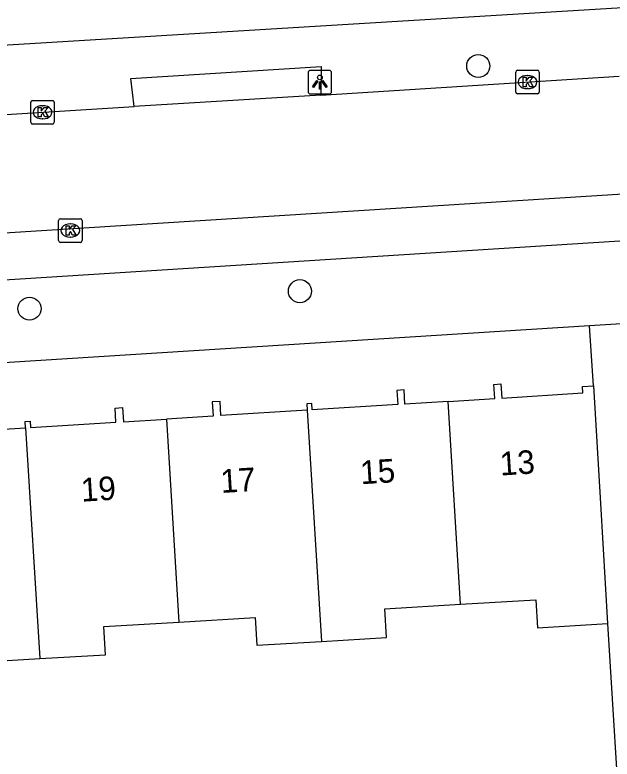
# Model space of a CAD drawing. Extents: x 159689 to 160786, y 387323 to 388339.
# Drawn here: x 160602.55 to 160627.92, y 388230.35 to 388261.94 of the extents above; entities that cross this region are included whole.
import ezdxf

# ---------------------------------------------------------------- set-up
doc = ezdxf.new("R2010")
doc.units = 0
for name, color, linetype in [('IMGEO_Boom', 7, 'Continuous'), ('IMGEO_Kolk', 7, 'Continuous'), ('IMGEO_Lichtpunt', 7, 'Continuous'), ('IMGEO_Pand', 7, 'Continuous'), ('IMGEO_Pand_nummerreeks', 7, 'Continuous'), ('IMGEO_Rijbaan_lokaal_open', 7, 'Continuous'), ('IMGEO_Voetpad_open', 7, 'Continuous')]:
    doc.layers.add(name, color=color, linetype=linetype)

msp = doc.modelspace()

# ---------------------------------------------------------------- linework, layer by layer
at = {"layer": 'IMGEO_Boom'}
for centre in [(160622.231, 388259.773), (160614.654, 388250.213), (160603.168, 388249.471)]:
    msp.add_circle(centre, 0.489, dxfattribs=at)
at = {"layer": 'IMGEO_Kolk'}
for p, q in [((160623.823, 388258.666), (160623.823, 388259.518)), ((160623.898, 388259.592), (160624.75, 388259.592)), ((160624.311, 388259.372), (160624.336, 388259.372)), ((160624.824, 388259.518), (160624.824, 388258.666)), ((160624.334, 388258.812), (160624.309, 388258.812)), ((160624.75, 388258.592), (160623.898, 388258.592)), ((160603.221, 388257.382), (160603.221, 388258.234)), ((160603.296, 388258.308), (160604.148, 388258.308)), ((160604.222, 388258.234), (160604.222, 388257.382)), ((160603.709, 388258.088), (160603.734, 388258.088)), ((160603.732, 388257.528), (160603.707, 388257.528)), ((160604.148, 388257.308), (160603.296, 388257.308)), ((160604.403, 388252.36), (160604.403, 388253.212)), ((160604.478, 388253.286), (160605.33, 388253.286)), ((160604.891, 388253.066), (160604.916, 388253.066)), ((160605.404, 388253.212), (160605.404, 388252.36)), ((160604.914, 388252.506), (160604.889, 388252.506)), ((160605.33, 388252.286), (160604.478, 388252.286))]:
    msp.add_line(p, q, dxfattribs=at)
for points in [[(160623.823, 388258.666), (160623.823, 388259.518)], [(160623.898, 388259.592), (160624.75, 388259.592)], [(160624.824, 388259.518), (160624.824, 388258.666)], [(160624.144, 388259.292), (160624.267, 388259.292), (160624.267, 388259.141), (160624.397, 388259.292), (160624.561, 388259.292), (160624.415, 388259.141), (160624.568, 388258.892), (160624.416, 388258.892), (160624.331, 388259.056), (160624.267, 388258.989), (160624.267, 388258.892), (160624.144, 388258.892), (160624.144, 388259.292)], [(160624.75, 388258.592), (160623.898, 388258.592)], [(160603.221, 388257.382), (160603.221, 388258.234)], [(160603.296, 388258.308), (160604.148, 388258.308)], [(160604.222, 388258.234), (160604.222, 388257.382)], [(160603.542, 388258.008), (160603.665, 388258.008), (160603.665, 388257.857), (160603.795, 388258.008), (160603.959, 388258.008), (160603.813, 388257.857), (160603.966, 388257.608), (160603.814, 388257.608), (160603.729, 388257.772), (160603.665, 388257.705), (160603.665, 388257.608), (160603.542, 388257.608), (160603.542, 388258.008)], [(160604.148, 388257.308), (160603.296, 388257.308)], [(160604.403, 388252.36), (160604.403, 388253.212)], [(160604.478, 388253.286), (160605.33, 388253.286)], [(160605.404, 388253.212), (160605.404, 388252.36)], [(160604.724, 388252.986), (160604.847, 388252.986), (160604.847, 388252.835), (160604.977, 388252.986), (160605.141, 388252.986), (160604.995, 388252.835), (160605.148, 388252.586), (160604.996, 388252.586), (160604.911, 388252.75), (160604.847, 388252.683), (160604.847, 388252.586), (160604.724, 388252.586), (160604.724, 388252.986)], [(160605.33, 388252.286), (160604.478, 388252.286)]]:
    msp.add_lwpolyline(points, dxfattribs=at)
for centre, start, end in [((160623.9, 388259.516), 91.552, 178.448), ((160623.9, 388259.516), 91.552, 178.448), ((160624.748, 388259.516), 1.552, 88.448), ((160624.748, 388259.516), 1.552, 88.448), ((160623.9, 388258.668), 181.552, 268.448), ((160623.9, 388258.668), 181.552, 268.448), ((160624.748, 388258.668), 271.552, 358.448), ((160624.748, 388258.668), 271.552, 358.448), ((160603.298, 388258.232), 91.552, 178.448), ((160603.298, 388258.232), 91.552, 178.448), ((160604.146, 388258.232), 1.552, 88.448), ((160604.146, 388258.232), 1.552, 88.448), ((160603.298, 388257.384), 181.552, 268.448), ((160603.298, 388257.384), 181.552, 268.448), ((160604.146, 388257.384), 271.552, 358.448), ((160604.146, 388257.384), 271.552, 358.448), ((160604.48, 388253.21), 91.552, 178.448), ((160604.48, 388253.21), 91.552, 178.448), ((160605.328, 388253.21), 1.552, 88.448), ((160605.328, 388253.21), 1.552, 88.448), ((160604.48, 388252.362), 181.552, 268.448), ((160604.48, 388252.362), 181.552, 268.448), ((160605.328, 388252.362), 271.552, 358.448), ((160605.328, 388252.362), 271.552, 358.448)]:
    msp.add_arc(centre, 0.0765, start, end, dxfattribs=at)
for centre, major_axis, ratio, start_param, end_param in [((160624.31, 388259.092), (-0.387, 0.002), 0.722429, 4.712389, 7.853982), ((160624.335, 388259.092), (-0.39, 0.002), 0.717154, 1.570796, 4.712389), ((160603.708, 388257.808), (-0.387, 0.002), 0.722429, 4.712389, 7.853982), ((160603.733, 388257.808), (-0.39, 0.002), 0.717154, 1.570796, 4.712389), ((160604.89, 388252.786), (-0.387, 0.002), 0.722429, 4.712389, 7.853982), ((160604.915, 388252.786), (-0.39, 0.002), 0.717154, 1.570796, 4.712389)]:
    msp.add_ellipse(centre, major_axis=major_axis, ratio=ratio, start_param=start_param, end_param=end_param, dxfattribs=at)
at = {"layer": 'IMGEO_Lichtpunt'}
for p, q in [((160615.004, 388259.491), (160615.004, 388258.684)), ((160615.004, 388259.491), (160615.004, 388258.684)), ((160615.906, 388259.586), (160615.098, 388259.586)), ((160615.906, 388259.586), (160615.098, 388259.586)), ((160616, 388258.684), (160616, 388259.491)), ((160616, 388258.684), (160616, 388259.491)), ((160615.098, 388258.59), (160615.906, 388258.59)), ((160615.098, 388258.59), (160615.906, 388258.59))]:
    msp.add_line(p, q, dxfattribs=at)
for points in [[(160615.378, 388259.155), (160615.417, 388259.127), (160615.229, 388258.865), (160615.191, 388258.892), (160615.378, 388259.155)], [(160615.48, 388259.107), (160615.527, 388259.107), (160615.527, 388258.785), (160615.48, 388258.785), (160615.48, 388259.107)], [(160615.59, 388259.127), (160615.628, 388259.154), (160615.815, 388258.892), (160615.776, 388258.864), (160615.59, 388259.127)]]:
    msp.add_lwpolyline(points, dxfattribs=at)
msp.add_circle((160615.503, 388259.289), 0.0994, dxfattribs=at)
for centre, start, end in [((160615.098, 388259.491), 90, 180), ((160615.098, 388259.491), 90, 180), ((160615.906, 388259.491), 0, 90), ((160615.906, 388259.491), 0, 90), ((160615.098, 388258.684), 180, 270), ((160615.098, 388258.684), 180, 270), ((160615.906, 388258.684), 270, 0), ((160615.906, 388258.684), 270, 360)]:
    msp.add_arc(centre, 0.0946, start, end, dxfattribs=at)
at = {"layer": 'IMGEO_Pand'}
for points in [[(160620.954, 388245.534), (160622.928, 388245.657), (160622.891, 388246.256), (160623.19, 388246.275), (160623.227, 388245.676), (160626.67, 388245.891), (160626.654, 388246.162), (160627.123, 388246.19)], [(160627.123, 388246.19), (160627.421, 388241.199), (160627.726, 388236.104)], [(160620.954, 388245.534), (160619.115, 388245.419), (160619.078, 388246.018), (160618.779, 388245.999), (160618.816, 388245.4), (160615.173, 388245.172), (160615.157, 388245.442), (160614.951, 388245.43), (160614.967, 388245.16)], [(160614.967, 388245.16), (160611.3, 388244.93), (160611.263, 388245.529), (160610.934, 388245.509), (160610.971, 388244.91), (160608.981, 388244.785)], [(160621.473, 388236.924), (160620.954, 388245.534)], [(160602.995, 388244.41), (160602.978, 388244.68), (160603.19, 388244.694), (160603.206, 388244.424), (160606.839, 388244.651), (160606.802, 388245.25), (160607.122, 388245.27), (160607.159, 388244.671), (160608.981, 388244.785)], [(160614.967, 388245.16), (160615.565, 388235.347)], [(160597.008, 388244.036), (160599.004, 388244.161), (160598.967, 388244.76), (160599.277, 388244.78), (160599.314, 388244.181), (160602.995, 388244.41)], [(160608.981, 388244.785), (160609.511, 388236.168)], [(160602.995, 388244.41), (160603.603, 388234.613)], [(160621.473, 388236.924), (160624.675, 388237.115), (160624.746, 388235.926), (160627.726, 388236.104)], [(160615.565, 388235.347), (160618.337, 388235.513), (160618.264, 388236.732), (160621.473, 388236.924)], [(160609.511, 388236.168), (160612.758, 388236.361), (160612.828, 388235.184), (160615.565, 388235.347)], [(160603.603, 388234.613), (160606.402, 388234.78), (160606.331, 388235.978), (160609.511, 388236.168)], [(160597.56, 388235.308), (160600.754, 388235.499), (160600.817, 388234.447), (160603.603, 388234.613)]]:
    msp.add_lwpolyline(points, dxfattribs=at)
at = {"layer": 'IMGEO_Rijbaan_lokaal_open'}
for points in [[(160615.545, 388258.53), (160628.216, 388259.34)], [(160615.545, 388258.53), (160607.614, 388258.049)], [(160594.933, 388257.262), (160607.614, 388258.049)], [(160550.19, 388249.417), (160645.457, 388255.425)]]:
    msp.add_lwpolyline(points, dxfattribs=at)
at = {"layer": 'IMGEO_Voetpad_open'}
for points in [[(160631.851, 388262.448), (160570.754, 388258.744)], [(160607.614, 388258.049), (160607.476, 388259.246), (160615.554, 388259.748), (160615.545, 388258.53)], [(160642.326, 388253.228), (160554.041, 388247.637)], [(160626.961, 388248.744), (160590.642, 388246.444)], [(160628.312, 388248.83), (160626.961, 388248.744)], [(160627.123, 388246.19), (160626.961, 388248.744)], [(160627.726, 388236.104), (160628.323, 388226.279), (160626.745, 388226.189)]]:
    msp.add_lwpolyline(points, dxfattribs=at)

# ---------------------------------------------------------------- texts
at = {"layer": 'IMGEO_Pand_nummerreeks'}
for s, rotation, p in [('13', 3.5775, (160623.175, 388242.385)), ('15', 3.5753, (160617.244, 388242.014)), ('17', 3.5753, (160611.313, 388241.644)), ('19', 3.5753, (160605.381, 388241.273))]:
    msp.add_text(s, height=1, rotation=rotation, dxfattribs=at).set_placement(p)

doc.saveas('drawing.dxf')
